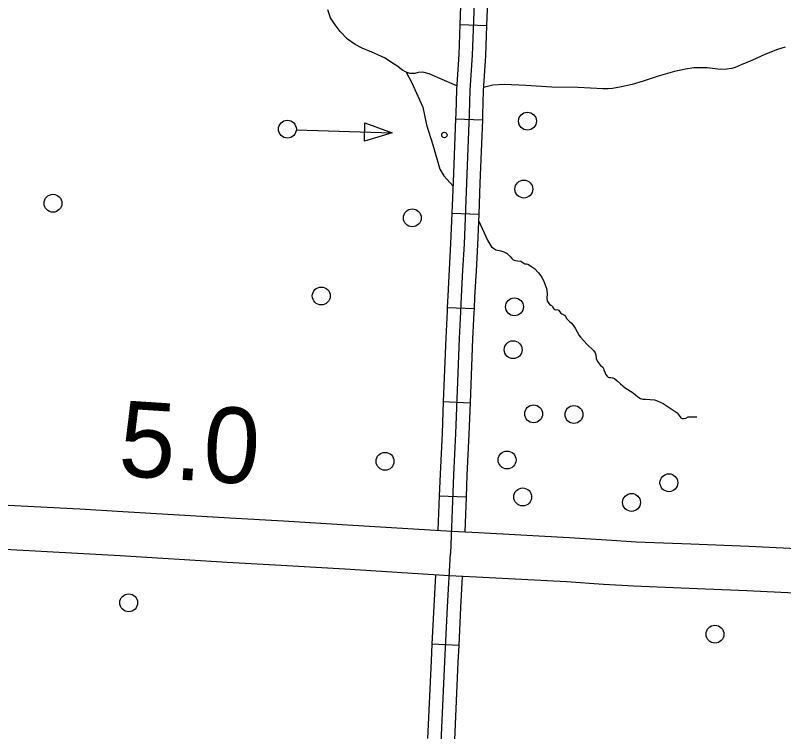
# Model space of a CAD drawing. Extents: x 653372 to 905732, y 627442 to 787275.
# Drawn here: x 698690 to 702988, y 777895 to 781902 of the extents above; entities that cross this region are included whole.
import ezdxf

# ---------------------------------------------------------------- set-up
doc = ezdxf.new("R2010")
doc.units = 0
for name, color, linetype in [('10', 7, 'Continuous'), ('32', 7, 'Continuous'), ('35', 7, 'Continuous'), ('48', 7, 'Continuous'), ('56', 7, 'Continuous')]:
    doc.layers.add(name, color=color, linetype=linetype)

msp = doc.modelspace()

# ---------------------------------------------------------------- linework, layer by layer
at = {"layer": '10'}
for points in [[(698503.4, 779170.7), (699051.5, 779141.3), (699291.8, 779127.6), (699889.4, 779091.8), (700191, 779074.8), (700548, 779053.1), (701131.1, 779016.2), (701281.5, 779009.3), (701787.9, 778982.2), (701997, 778968.9), (702163.8, 778958), (702469.4, 778945.9), (702792.4, 778933.2), (703290.8, 778908.3)], [(703278.8, 778658.6), (702781.3, 778683.4), (702459.5, 778696.1), (702150.7, 778708.3), (701980.9, 778719.4), (701773.3, 778732.6), (701269.1, 778759.6), (701117.5, 778766.5), (700532.5, 778803.6), (700176.4, 778825.2), (699874.8, 778842.2), (699277.2, 778878), (699037.7, 778891.6), (698493.1, 778920.9)]]:
    msp.add_lwpolyline(points, dxfattribs=at)
at = {"layer": '32'}
for p, q in [((701176.8, 781851.1), (701326.7, 781845.5)), ((701153.1, 781323.8), (701303, 781318)), ((701132.3, 780796.5), (701282.2, 780790.2)), ((701106.7, 780268.9), (701256.6, 780263)), ((701084.3, 779741.4), (701234.1, 779735.5)), ((701061.7, 779213.8), (701211.6, 779208)), ((701172.3, 778376.9), (701022.5, 778384.4))]:
    msp.add_line(p, q, dxfattribs=at)
for points in [[(701359.5, 784165.5), (701357.5, 784028.1), (701354.7, 783935.4), (701347.4, 783822.9), (701339.4, 783744), (701323.4, 783423.2), (701305.5, 783042.3), (701286.2, 782583.8), (701265.4, 782211.8), (701245.4, 781679.7), (701233.2, 781484.1), (701229.1, 781348.8), (701214.4, 780966.2), (701200.1, 780622.8), (701192.5, 780476.7), (701184.1, 780329.8), (701180.7, 780243.6), (701173.2, 780095.3), (701152.3, 779562.6), (701141.4, 779332.8), (701124.3, 778891.4)], [(701199.7, 782380), (701190.5, 782215.3), (701176.8, 781851.1)], [(701349.5, 782371.6), (701340.3, 782208.3), (701326.7, 781845.5)], [(701176.8, 781851.1), (701170.5, 781683.5), (701158.2, 781487.6), (701154.2, 781351.4), (701153.1, 781323.8)], [(701326.7, 781845.5), (701320.4, 781675.9), (701308.1, 781480.7), (701304.1, 781346.2), (701303, 781318)], [(701153.1, 781323.8), (701139.5, 780969.2), (701132.3, 780796.5)], [(701303, 781318), (701289.4, 780963.2), (701282.2, 780790.2)], [(701132.3, 780796.5), (701125.2, 780626.3), (701117.6, 780480.8), (701109.2, 780333.5), (701106.7, 780268.9)], [(701282.2, 780790.2), (701275, 780619.3), (701267.4, 780472.6), (701259, 780326.2), (701256.6, 780263)], [(701106.7, 780268.9), (701105.8, 780247), (701098.3, 780098.6), (701084.3, 779741.4)], [(701256.6, 780263), (701255.7, 780240.2), (701248.1, 780091.9), (701234.1, 779735.5)], [(701084.3, 779741.4), (701077.4, 779565.9), (701066.5, 779336.1), (701061.7, 779213.8)], [(701234.1, 779735.5), (701227.2, 779559.4), (701216.3, 779329.6), (701211.6, 779208)], [(701061.7, 779213.8), (701054.2, 779021)], [(701211.6, 779208), (701204.1, 779013.5)], [(700871.6, 773634.1), (700879.5, 773824.3), (700918.9, 774655.2), (700968.3, 775598), (700999.4, 776251), (701023.9, 776811), (701044.4, 777253.7), (701058.4, 777512.2), (701070.2, 777793.6), (701092.7, 778287.7), (701108.1, 778593.8), (701124.3, 778891.4)], [(701022.5, 778384.4), (701033.2, 778597.7), (701042.6, 778771.3)], [(701172.3, 778376.9), (701183, 778589.9), (701192.4, 778763.1)], [(700998, 777856.7), (701017.8, 778291.3), (701022.5, 778384.4)], [(701147.8, 777849.8), (701167.6, 778284.1), (701172.3, 778376.9)]]:
    msp.add_lwpolyline(points, dxfattribs=at)
at = {"layer": '35'}
for points in [[(701159.5, 781507.8), (701065.7, 781549.9), (701004.2, 781576), (700970.3, 781583.9), (700943.7, 781582.4), (700924.5, 781577.6), (700898.4, 781577.7), (700877.3, 781583.6), (700856.4, 781595.6), (700823.8, 781620.2), (700794.7, 781638.5), (700758.2, 781663.2), (700717.8, 781681.1), (700684.1, 781696.5), (700630.8, 781719.4), (700591.2, 781738.8), (700548, 781768.2), (700507.6, 781812), (700479.8, 781848.5), (700452.9, 781888.8), (700439.1, 781934)], [(702997.5, 781725), (702953.1, 781711.1), (702882.4, 781682.9), (702813.8, 781651.5), (702750.8, 781625.3), (702716.9, 781611.1), (702697.8, 781605.6), (702670, 781600.4), (702635.1, 781599.9), (702560.9, 781608.2), (702485, 781608.2), (702438.4, 781601.3), (702377.3, 781588.7), (702286.9, 781561.8), (702201.8, 781534.7), (702140.5, 781515.3), (702081.8, 781502.6), (702029.8, 781493.6), (702006.2, 781491.2), (701976.4, 781491.4), (701839.2, 781499.3), (701691.9, 781501.4), (701546.4, 781510.4), (701427.3, 781514.7), (701360.4, 781511.4), (701308.7, 781499.3)], [(700877.3, 781583.6), (700906.4, 781528.8), (700968.8, 781388.1), (700990.9, 781289.1), (701025.9, 781178.8), (701064.4, 781042.7), (701087.8, 781005.4), (701138.6, 780946.5)], [(701280.6, 780753.8), (701333.2, 780641.4), (701354.7, 780607), (701378.4, 780589.9), (701406.8, 780584.7), (701423, 780579.9), (701440.9, 780570.7), (701458.6, 780553.7), (701467.7, 780542.2), (701474.4, 780535.1), (701481.3, 780532.3), (701499.4, 780530), (701517.4, 780526.9), (701529.3, 780520.5), (701540.3, 780513.2), (701549, 780512.1), (701557.5, 780510.1), (701571.1, 780501.9), (701594.9, 780485.6), (701616.6, 780462.5), (701634.9, 780438.6), (701648.8, 780410.5), (701661.1, 780373.8), (701664.6, 780346.5), (701663.4, 780319.3), (701665.6, 780306.2), (701670, 780295.7), (701678.4, 780286.4), (701685.6, 780281.8), (701689.4, 780279.1), (701693.2, 780276.4), (701695.7, 780272.4), (701698.9, 780266.3), (701702.2, 780260.1), (701707.3, 780256.5), (701713.3, 780255.5), (701719.8, 780256.2), (701724.6, 780255.6), (701729.2, 780252.4), (701741.7, 780236.6), (701746.8, 780232.6), (701752.3, 780230.3), (701755.3, 780229.7), (701761.7, 780225.7), (701768.4, 780217.7), (701774.5, 780205.4), (701790.9, 780188.9), (701799.8, 780183), (701811, 780169.7), (701822.6, 780152.9), (701832.8, 780132.7), (701844.3, 780112), (701850.9, 780102.3), (701889.1, 780060.4), (701925.3, 780027.3), (701934.4, 780013.6), (701936.7, 780004.1), (701939.5, 779981.9), (701947.2, 779965.3), (701964.3, 779943.5), (701976.5, 779934.1), (701979.8, 779927.1), (701983, 779919.6), (701987.4, 779906.1), (701991.4, 779896), (702000.5, 779884.1), (702006.4, 779878.7), (702011.6, 779877.3), (702020.6, 779876.6), (702028, 779875.5), (702033.1, 779874), (702041.2, 779870.3), (702056, 779858.2), (702075.8, 779841), (702101.5, 779819.5), (702145.6, 779790.5), (702171.7, 779768.1), (702187.9, 779759.4), (702200.7, 779754.7), (702217.6, 779755), (702264.7, 779751.4), (702281.4, 779746.6), (702314.7, 779730.5), (702359.6, 779701), (702391.8, 779678.9), (702403, 779664.3), (702413.4, 779650.5), (702420.6, 779646.3), (702431.5, 779646.4), (702440.6, 779648.9), (702453.8, 779655.8), (702467.7, 779657.1), (702502.7, 779656.5)]]:
    msp.add_lwpolyline(points, dxfattribs=at)
at = {"layer": '56'}
for p, q in [((700642.7, 781198.7), (700646.1, 781300.6)), ((700646.1, 781300.6), (700797.3, 781244.5)), ((700797.3, 781244.5), (700642.7, 781198.7))]:
    msp.add_line(p, q, dxfattribs=at)
msp.add_lwpolyline([(700263.2, 781262.4), (700797.3, 781244.5)], dxfattribs=at)
for centre, radius in [((701555, 781310.7), 50), ((700212.2, 781265.5), 50), ((701090.2, 781233), 15), ((701534.7, 780930.5), 50), ((698900.8, 780851.2), 50), ((700910.9, 780769.3), 50), ((700401.5, 780332.5), 50), ((701482.1, 780271.9), 50), ((701474.8, 780031.9), 50), ((701589.4, 779673.2), 50), ((701815.2, 779669.5), 50), ((700758.2, 779407.8), 50), ((701441, 779415.2), 50), ((702346.2, 779287.7), 50), ((701528.4, 779208.4), 50), ((702137.2, 779177.7), 50), ((699324.3, 778616.3), 50), ((702604, 778440.4), 50)]:
    msp.add_circle(centre, radius, dxfattribs=at)

# ---------------------------------------------------------------- texts
at = {"layer": '48'}
msp.add_text('5.0', height=422.4, rotation=356.318, dxfattribs=at).set_placement((699260.9, 779327.4))

doc.saveas('drawing.dxf')
